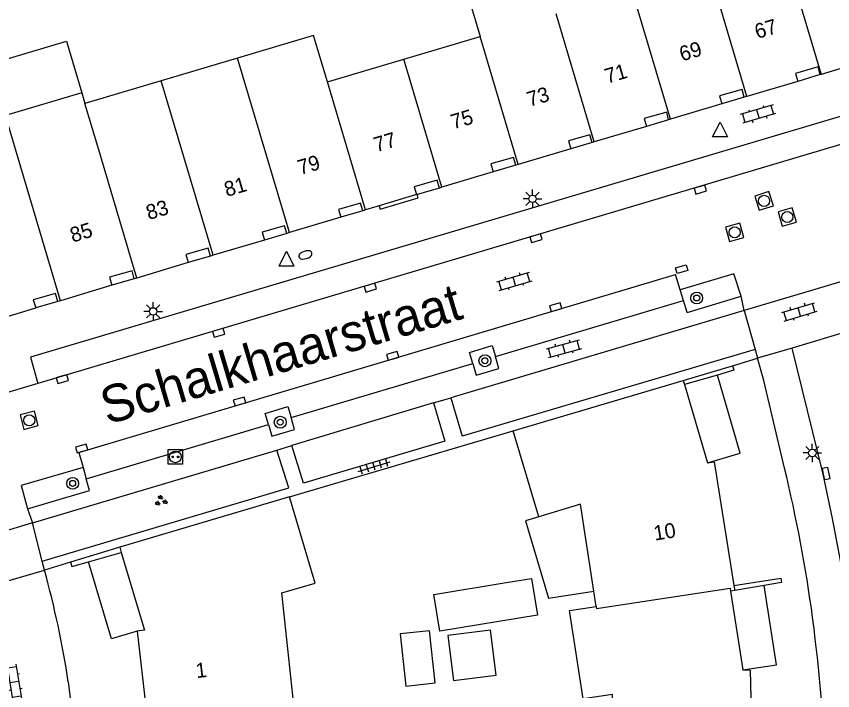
# Model space of a CAD drawing. Extents: x 125000 to 129004, y 397500 to 399008.
# Drawn here: x 126684.3 to 126739.2, y 398768.4 to 398813.7 of the extents above; entities that cross this region are included whole.
import ezdxf

# ---------------------------------------------------------------- set-up
doc = ezdxf.new("R2010")
doc.units = 0
for name, color, linetype in [('gg-afsc-muur', 7, 'Continuous'), ('gg-anno-huisnummerreeks BGT', 7, 'Continuous'), ('gg-anno-openbare ruimte label', 7, 'Continuous'), ('gg-bbg-bijgebouw', 7, 'Continuous'), ('gg-bbg-gedigitaliseerde bebouwing', 7, 'Continuous'), ('gg-bbg-gedigitaliseerde bijgebouw', 7, 'Continuous'), ('gg-bbg-hoofdgebouw', 7, 'Continuous'), ('gg-bbg-luifel en loopbrug', 7, 'Continuous'), ('gg-bbg-onder overbouw', 7, 'Continuous'), ('gg-bbg-pand overbouw', 7, 'Continuous'), ('gg-bbg-tussenscheiding', 7, 'Continuous'), ('gg-knt-verharding', 7, 'Continuous'), ('gg-knt-verharding nz', 7, 'Continuous'), ('gt-grn-weggrens', 7, 'Continuous'), ('gt-symb-boom', 7, 'Continuous'), ('gt-symb-brandkraan', 7, 'Continuous'), ('gt-symb-groenvak', 7, 'Continuous'), ('gt-symb-klinker verharding', 7, 'Continuous'), ('gt-symb-kolk', 7, 'Continuous'), ('gt-symb-kolk center center', 7, 'Continuous'), ('gt-symb-laadpunt elektrisch vervoer', 7, 'Continuous'), ('gt-symb-lichtmast', 7, 'Continuous'), ('gt-symb-rioolschacht', 7, 'Continuous'), ('gt-symb-tegel verharding', 7, 'Continuous'), ('gt-symb-waterafsluiter', 7, 'Continuous')]:
    doc.layers.add(name, color=color, linetype=linetype)

# ---------------------------------------------------------------- blocks, each defined once
blk = doc.blocks.new('gt0-KOLKCC')
at = {"layer": 'gt-symb-kolk center center'}
blk.add_lwpolyline([(-0.375, 0.2), (0.375, 0.2), (0.375, -0.2), (-0.375, -0.2)], close=True, dxfattribs=at)
blk = doc.blocks.new('gt0-RS')
at = {"layer": 'gt-symb-rioolschacht'}
blk.add_lwpolyline([(-0.5, -0.5), (0.5, -0.5), (0.5, 0.5), (-0.5, 0.5)], close=True, dxfattribs=at)
blk.add_circle((0, 0), 0.375, dxfattribs=at)
blk = doc.blocks.new('gt0-KOLK')
at = {"layer": 'gt-symb-kolk'}
blk.add_lwpolyline([(0, 0), (0.375, 0), (0.375, 0.4), (-0.375, 0.4), (-0.375, 0), (0, 0)], dxfattribs=at)
blk = doc.blocks.new('gt0-WAFSL')
at = {"layer": 'gt-symb-waterafsluiter'}
for p, q in [((-0.5, -0.333), (0, 0.667)), ((0, 0.667), (0.5, -0.333)), ((0.5, -0.333), (-0.5, -0.333))]:
    blk.add_line(p, q, dxfattribs=at)
blk = doc.blocks.new('gt0-KL1')
at = {"layer": 'gt-symb-klinker verharding'}
for p, q in [((-1.15, 0.3), (1.15, 0.3)), ((-1, -0.3), (-1, 0.3)), ((-0.5, 0.3), (-0.5, 0.45)), ((0, -0.3), (0, 0.3)), ((0.5, 0.3), (0.5, 0.45)), ((1, -0.3), (1, 0.3)), ((-1.15, -0.3), (1.15, -0.3)), ((-0.5, -0.45), (-0.5, -0.3)), ((0.5, -0.45), (0.5, -0.3))]:
    blk.add_line(p, q, dxfattribs=at)
blk = doc.blocks.new('gt0-LMAST')
at = {"layer": 'gt-symb-lichtmast'}
for p, q in [((-0.005, 0.246), (-0.005, 0.621)), ((-0.182, 0.173), (-0.447, 0.438)), ((0.172, 0.173), (0.437, 0.438)), ((-0.255, -0.004), (-0.63, -0.004)), ((-0.182, -0.181), (-0.447, -0.446)), ((-0.005, -0.254), (-0.005, -0.629)), ((0.437, -0.446), (0.172, -0.181)), ((0.245, -0.004), (0.62, -0.004))]:
    blk.add_line(p, q, dxfattribs=at)
blk.add_circle((-0.005, -0.004), 0.25, dxfattribs=at)
blk = doc.blocks.new('gt0-BR')
at = {"layer": 'gt-symb-brandkraan'}
for centre, radius, start, end in [((-0.244, 0), 0.206, 107.5669, 252.4331), ((0.599, -2.664), 3, 106.892, 107.5669), ((0, -0.691), 0.938, 73.108, 106.892), ((-0.599, -2.664), 3, 72.4331, 73.108), ((0.244, 0), 0.206, 287.567, 72.4331), ((0.599, 2.664), 3, 252.4331, 253.108), ((0, 0.691), 0.938, 253.108, 286.8921), ((-0.599, 2.664), 3, 286.8921, 287.567)]:
    blk.add_arc(centre, radius, start, end, dxfattribs=at)
blk = doc.blocks.new('gt0-BOOM')
at = {"layer": 'gt-symb-boom'}
for radius in [0.4, 0.2]:
    blk.add_circle((0, 0), radius, dxfattribs=at)
blk = doc.blocks.new('gt0-LEV')
at = {"layer": 'gt-symb-laadpunt elektrisch vervoer'}
blk.add_lwpolyline([(-0.486, 0.501), (0.486, 0.501), (0.486, -0.499), (-0.486, -0.499)], close=True, dxfattribs=at)
for centre, radius in [((0, 0), 0.393), ((-0.186, 0), 0.0566), ((0.186, 0), 0.0566)]:
    blk.add_circle(centre, radius, dxfattribs=at)
blk = doc.blocks.new('gt0-GRVAK')
at = {"layer": 'gt-symb-groenvak'}
for p, q in [((-0.11, 0.189), (-0.228, 0.24)), ((-0.182, 0.153), (0.088, 0.153)), ((-0.091, 0.211), (-0.156, 0.322)), ((-0.047, 0.214), (-0.047, 0.393)), ((-0.004, 0.211), (0.061, 0.322)), ((0.015, 0.189), (0.133, 0.24)), ((0.262, -0.052), (0.197, 0.059)), ((0.305, -0.049), (0.305, 0.13)), ((0.349, -0.052), (0.414, 0.059)), ((-0.245, -0.228), (-0.363, -0.177)), ((-0.318, -0.264), (-0.047, -0.264)), ((-0.226, -0.206), (-0.291, -0.095)), ((-0.183, -0.203), (-0.183, -0.024)), ((-0.139, -0.206), (-0.074, -0.095)), ((-0.12, -0.228), (-0.002, -0.177)), ((0.243, -0.074), (0.125, -0.023)), ((0.17, -0.11), (0.441, -0.11)), ((0.368, -0.074), (0.486, -0.023))]:
    blk.add_line(p, q, dxfattribs=at)
blk = doc.blocks.new('gt0-TEG1')
at = {"layer": 'gt-symb-tegel verharding'}
for p, q in [((-1.125, 0), (1.125, 0)), ((-0.9, -0.25), (-0.9, 0.25)), ((-0.45, -0.25), (-0.45, 0.25)), ((0, -0.25), (0, 0.25)), ((0.45, -0.25), (0.45, 0.25)), ((0.9, -0.25), (0.9, 0.25))]:
    blk.add_line(p, q, dxfattribs=at)

msp = doc.modelspace()

# ---------------------------------------------------------------- linework, layer by layer
at = {"layer": 'gg-afsc-muur'}
for p, q in [((126729.111, 398789.239), (126732.423, 398790.219)), ((126702.636, 398781.423), (126717.668, 398785.854)), ((126691.209, 398778.02), (126687.889, 398777.031))]:
    msp.add_line(p, q, dxfattribs=at)
for points in [[(126732.423, 398790.219), (126732.509, 398789.923), (126731.402, 398789.601)], [(126687.889, 398777.031), (126687.985, 398776.726), (126689.1, 398777.045)], [(126732.512, 398775.461), (126735.669, 398775.957), (126735.693, 398775.802)], [(126735.693, 398775.802), (126735.717, 398775.646), (126734.556, 398775.453)]]:
    msp.add_lwpolyline(points, dxfattribs=at)
at = {"layer": 'gg-bbg-bijgebouw'}
msp.add_lwpolyline([(126717.204, 398775.646), (126718.9, 398775.926), (126719.307, 398773.459), (126712.737, 398772.375), (126712.33, 398774.841), (126717.204, 398775.646)], dxfattribs=at)
at = {"layer": 'gg-bbg-gedigitaliseerde bebouwing'}
for p, q in [((126710.311, 398810.827), (126715.439, 398812.351)), ((126699.122, 398810.904), (126693.996, 398809.377)), ((126705.173, 398809.3), (126710.311, 398810.827)), ((126693.996, 398809.377), (126688.87, 398807.85)), ((126688.658, 398808.566), (126683.529, 398807.042)), ((126688.658, 398808.566), (126688.87, 398807.85))]:
    msp.add_line(p, q, dxfattribs=at)
for points in [[(126719.698, 398816.766), (126719.55, 398817.265), (126714.431, 398815.745), (126715.439, 398812.351)], [(126705.173, 398809.3), (126704.239, 398812.423), (126699.122, 398810.904)]]:
    msp.add_lwpolyline(points, dxfattribs=at)
at = {"layer": 'gg-bbg-gedigitaliseerde bijgebouw'}
for points in [[(126710.066, 398772.201), (126710.449, 398768.695), (126712.424, 398768.91), (126712.041, 398772.416), (126710.066, 398772.201)], [(126713.269, 398772.089), (126713.648, 398769.072), (126716.528, 398769.434), (126716.149, 398772.451), (126713.269, 398772.089)]]:
    msp.add_lwpolyline(points, dxfattribs=at)
at = {"layer": 'gg-bbg-hoofdgebouw'}
for p, q in [((126741.971, 398810.878), (126738.37, 398809.805)), ((126736.81, 398809.335), (126733.386, 398808.32)), ((126738.37, 398809.805), (126738.324, 398809.791)), ((126733.386, 398808.32), (126733.202, 398808.265)), ((126731.708, 398807.819), (126728.25, 398806.787)), ((126728.25, 398806.787), (126728.119, 398806.748)), ((126726.63, 398806.304), (126723.121, 398805.265)), ((126723.121, 398805.265), (126722.982, 398805.224)), ((126721.556, 398804.798), (126718.004, 398803.74)), ((126718.004, 398803.74), (126717.852, 398803.695)), ((126716.322, 398803.249), (126712.875, 398802.219)), ((126712.875, 398802.219), (126712.705, 398802.168)), ((126711.175, 398801.722), (126708.663, 398800.972)), ((126707.735, 398800.695), (126707.556, 398800.641)), ((126708.663, 398800.972), (126707.735, 398800.695)), ((126706.077, 398800.199), (126702.619, 398799.169)), ((126702.619, 398799.169), (126702.439, 398799.115)), ((126700.938, 398798.664), (126697.49, 398797.646)), ((126697.49, 398797.646), (126697.311, 398797.593)), ((126695.819, 398797.156), (126692.363, 398796.119)), ((126690.677, 398795.633), (126687.233, 398794.595)), ((126692.363, 398796.119), (126692.191, 398796.067)), ((126687.233, 398794.595), (126687.053, 398794.541)), ((126681.946, 398793.011), (126685.559, 398794.109)), ((126717.668, 398785.854), (126729.111, 398789.239)), ((126729.111, 398789.239), (126729.193, 398788.959)), ((126729.193, 398788.959), (126730.737, 398783.709)), ((126719.384, 398780.073), (126717.668, 398785.854)), ((126702.636, 398781.423), (126691.209, 398778.02)), ((126691.209, 398778.02), (126691.311, 398777.679)), ((126732.512, 398775.461), (126732.566, 398775.123)), ((126723.243, 398774.053), (126723.088, 398775.077)), ((126732.566, 398775.123), (126732.287, 398775.077)), ((126732.287, 398775.077), (126733.111, 398769.779)), ((126692.377, 398772.397), (126693.083, 398766.232))]:
    msp.add_line(p, q, dxfattribs=at)
for points in [[(126730.737, 398783.709), (126731.185, 398783.767), (126732.512, 398775.461)], [(126702.929, 398767.442), (126702.109, 398774.957), (126704.344, 398775.614), (126702.636, 398781.423)], [(126723.088, 398775.077), (126722.202, 398780.91), (126719.384, 398780.073)], [(126691.311, 398777.679), (126692.874, 398772.459), (126692.377, 398772.397)], [(126721.469, 398773.642), (126721.448, 398773.774), (126723.243, 398774.053)], [(126724.445, 398761.217), (126724.341, 398768.123), (126722.381, 398767.837), (126721.469, 398773.642)], [(126733.111, 398769.779), (126733.598, 398769.776), (126733.811, 398761.343)]]:
    msp.add_lwpolyline(points, dxfattribs=at)
at = {"layer": 'gg-bbg-luifel en loopbrug'}
for p, q in [((126731.402, 398789.601), (126729.193, 398788.959)), ((126689.1, 398777.045), (126691.311, 398777.679)), ((126734.556, 398775.453), (126732.566, 398775.123))]:
    msp.add_line(p, q, dxfattribs=at)
for points in [[(126683.529, 398807.042), (126682.504, 398810.522), (126687.637, 398812.033), (126688.658, 398808.566)], [(126730.737, 398783.709), (126732.944, 398784.358), (126731.402, 398789.601)], [(126719.384, 398780.073), (126718.499, 398779.81), (126720.045, 398774.604), (126723.088, 398775.077)], [(126692.377, 398772.397), (126690.649, 398771.872), (126689.1, 398777.045)], [(126733.111, 398769.779), (126735.384, 398770.132), (126734.556, 398775.453)]]:
    msp.add_lwpolyline(points, dxfattribs=at)
at = {"layer": 'gg-bbg-onder overbouw'}
for points in [[(126738.324, 398809.791), (126738.171, 398810.304), (126736.65, 398809.868), (126736.81, 398809.335)], [(126733.202, 398808.265), (126733.069, 398808.788), (126731.548, 398808.352), (126731.708, 398807.819)], [(126728.119, 398806.748), (126727.991, 398807.273), (126726.47, 398806.837), (126726.63, 398806.304)], [(126722.982, 398805.224), (126722.829, 398805.742), (126721.396, 398805.331), (126721.556, 398804.798)], [(126717.852, 398803.695), (126717.695, 398804.222), (126716.162, 398803.782), (126716.322, 398803.249)], [(126712.705, 398802.168), (126712.548, 398802.695), (126711.015, 398802.255), (126711.175, 398801.722)], [(126707.556, 398800.641), (126707.407, 398801.16), (126705.917, 398800.732), (126706.077, 398800.199)], [(126702.439, 398799.115), (126702.291, 398799.631), (126700.778, 398799.197), (126700.938, 398798.664)], [(126697.311, 398797.593), (126697.156, 398798.119), (126695.659, 398797.689), (126695.819, 398797.156)], [(126692.191, 398796.067), (126692.05, 398796.606), (126690.517, 398796.166), (126690.677, 398795.633)], [(126687.053, 398794.541), (126686.9, 398795.073), (126685.399, 398794.642), (126685.559, 398794.109)]]:
    msp.add_lwpolyline(points, dxfattribs=at)
at = {"layer": 'gg-bbg-pand overbouw'}
for p, q in [((126738.324, 398809.791), (126736.81, 398809.335)), ((126733.202, 398808.265), (126731.708, 398807.819)), ((126728.119, 398806.748), (126726.63, 398806.304)), ((126722.982, 398805.224), (126721.556, 398804.798)), ((126717.852, 398803.695), (126716.322, 398803.249)), ((126711.216, 398801.734), (126711.175, 398801.722)), ((126712.705, 398802.168), (126711.216, 398801.734)), ((126707.556, 398800.641), (126706.077, 398800.199)), ((126702.439, 398799.115), (126700.938, 398798.664)), ((126697.311, 398797.593), (126695.819, 398797.156)), ((126692.191, 398796.067), (126690.677, 398795.633)), ((126687.053, 398794.541), (126685.559, 398794.109))]:
    msp.add_line(p, q, dxfattribs=at)
at = {"layer": 'gg-bbg-tussenscheiding'}
for p, q in [((126734.856, 398821.601), (126738.37, 398809.805)), ((126733.386, 398808.32), (126730.824, 398816.921)), ((126728.25, 398806.787), (126725.686, 398815.395)), ((126723.121, 398805.265), (126720.558, 398813.871)), ((126718.004, 398803.74), (126715.439, 398812.351)), ((126702.619, 398799.169), (126699.122, 398810.904)), ((126712.875, 398802.219), (126710.311, 398810.827)), ((126697.49, 398797.646), (126693.996, 398809.377)), ((126707.735, 398800.695), (126705.173, 398809.3)), ((126689.797, 398804.732), (126688.87, 398807.85)), ((126687.233, 398794.595), (126683.529, 398807.042)), ((126692.363, 398796.119), (126689.797, 398804.732))]:
    msp.add_line(p, q, dxfattribs=at)
msp.add_lwpolyline([(126723.243, 398774.053), (126723.264, 398773.915), (126732.255, 398775.28), (126732.287, 398775.077)], dxfattribs=at)
at = {"layer": 'gg-knt-verharding'}
for p, q in [((126729.116, 398794.603), (126728.894, 398795.336)), ((126716.476, 398790.835), (126729.116, 398794.603)), ((126729.359, 398793.802), (126729.116, 398794.603)), ((126729.359, 398793.802), (126732.994, 398794.906)), ((126733.209, 398793.93), (126713.479, 398788.067)), ((126733.209, 398793.93), (126733.942, 398791.313)), ((126733.942, 398791.313), (126714.239, 398785.493)), ((126733.942, 398791.313), (126734.104, 398790.735)), ((126732.423, 398790.219), (126734.104, 398790.735)), ((126702.735, 398786.738), (126714.948, 398790.379)), ((126685.706, 398789.036), (126679.722, 398787.271)), ((126712.31, 398787.72), (126713.479, 398788.067)), ((126713.479, 398788.067), (126714.239, 398785.493)), ((126712.31, 398787.72), (126702.782, 398784.858)), ((126712.31, 398787.72), (126713.07, 398785.148)), ((126688.953, 398782.629), (126701.209, 398786.283)), ((126701.785, 398784.561), (126702.782, 398784.858)), ((126685.345, 398779.659), (126701.785, 398784.561)), ((126688.47, 398784.404), (126688.748, 398783.384)), ((126688.748, 398783.384), (126688.953, 398782.629)), ((126689.168, 398781.84), (126688.953, 398782.629)), ((126685.009, 398780.599), (126689.168, 398781.84)), ((126685.993, 398777.095), (126685.345, 398779.659)), ((126686.149, 398776.48), (126685.993, 398777.095)), ((126687.889, 398777.031), (126686.149, 398776.48))]:
    msp.add_line(p, q, dxfattribs=at)
for points in [[(126743.273, 398806.154), (126742.678, 398807.859), (126685.219, 398790.793), (126685.706, 398789.036)], [(126708.663, 398800.972), (126708.734, 398800.743), (126711.285, 398801.499), (126711.216, 398801.734)], [(126732.994, 398794.906), (126732.514, 398796.402), (126728.894, 398795.336)], [(126714.948, 398790.379), (126714.729, 398791.112), (126716.257, 398791.58), (126716.476, 398790.835)], [(126714.948, 398790.379), (126715.185, 398789.588), (126716.708, 398790.048), (126716.476, 398790.835)], [(126735.919, 398783.348), (126734.514, 398789.223), (126734.104, 398790.735)], [(126701.209, 398786.283), (126700.985, 398787.023), (126702.513, 398787.483), (126702.735, 398786.738)], [(126701.209, 398786.283), (126701.448, 398785.493), (126702.972, 398785.946), (126702.735, 398786.738)], [(126713.07, 398785.148), (126703.564, 398782.34), (126702.782, 398784.858)], [(126685.993, 398777.095), (126702.573, 398782.021), (126701.785, 398784.561)], [(126688.748, 398783.384), (126684.582, 398782.166), (126685.009, 398780.599)], [(126686.982, 398743.579), (126688.036, 398750.904), (126688.332, 398754.271), (126688.485, 398758.147), (126688.445, 398762.026), (126688.195, 398765.515), (126687.754, 398768.985)]]:
    msp.add_lwpolyline(points, dxfattribs=at)
for centre, radius, start, end in [((126638.948, 398759.934), 99.758, 7.69647, 13.57449), ((126625.163, 398759.501), 63.305, 8.61615, 15.5577), ((126615.929, 398757.343), 122.918, 2.04569, 7.45616)]:
    msp.add_arc(centre, radius, start, end, dxfattribs=at)
at = {"layer": 'gg-knt-verharding nz'}
for p, q in [((126743.273, 398806.154), (126685.706, 398789.036)), ((126688.47, 398784.404), (126728.588, 398796.345)), ((126728.894, 398795.336), (126728.588, 398796.345)), ((126733.209, 398793.93), (126732.994, 398794.906)), ((126736.43, 398791.404), (126734.104, 398790.735)), ((126685.009, 398780.599), (126685.345, 398779.659))]:
    msp.add_line(p, q, dxfattribs=at)
msp.add_lwpolyline([(126739.146, 398779.958), (126738.519, 398782.941), (126736.43, 398791.404)], dxfattribs=at)
msp.add_arc((126634.096, 398758.975), 107.125, 3.08462, 11.29606, dxfattribs=at)
at = {"layer": 'gt-grn-weggrens'}
for p, q in [((126740.968, 398796.237), (126733.209, 398793.93)), ((126741.762, 398793.014), (126736.43, 398791.404)), ((126685.345, 398779.659), (126677.704, 398777.396)), ((126680.776, 398774.932), (126686.149, 398776.48))]:
    msp.add_line(p, q, dxfattribs=at)

# ---------------------------------------------------------------- block references
at = {"layer": 'gt-symb-boom'}
for p in [(126730.011, 398794.775), (126715.767, 398790.56), (126702.005, 398786.43), (126688.044, 398782.318)]:
    msp.add_blockref('gt0-BOOM', p, dxfattribs=at)
at = {"layer": 'gt-symb-brandkraan', "rotation": -163.01526747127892}
msp.add_blockref('gt0-BR', (126703.696, 398797.669), dxfattribs=at)
at = {"layer": 'gt-symb-groenvak', "rotation": -7.935550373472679}
msp.add_blockref('gt0-GRVAK', (126693.973, 398781.138), dxfattribs=at)
at = {"layer": 'gt-symb-klinker verharding'}
for p, rotation in [((126734.128, 398807.143), -163.44886324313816), ((126717.747, 398795.895), 16.56746691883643), ((126736.914, 398793.845), 16.551136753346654), ((126721.092, 398791.368), 15.134475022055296), ((126684.117, 398768.977), -80.55652508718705)]:
    msp.add_blockref('gt0-KL1', p, dxfattribs=dict(at, rotation=rotation))
at = {"layer": 'gt-symb-kolk'}
for p, rotation in [((126730.205, 398802.255), -163.37760386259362), ((126719.149, 398798.987), -163.44886324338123), ((126708.003, 398795.666), -163.44886324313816), ((126720.592, 398793.965), 16.56746691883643), ((126697.813, 398792.628), -163.43253308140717), ((126709.623, 398790.697), 16.56746691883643), ((126687.293, 398789.516), -163.44886324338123), ((126699.323, 398787.631), 16.56746691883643), ((126688.709, 398784.472), 16.56746691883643), ((126738.519, 398782.941), -78.11724113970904)]:
    msp.add_blockref('gt0-KOLK', p, dxfattribs=dict(at, rotation=rotation))
at = {"layer": 'gt-symb-kolk center center', "rotation": 15.55172489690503}
msp.add_blockref('gt0-KOLKCC', (126728.994, 398796.713), dxfattribs=at)
at = {"layer": 'gt-symb-laadpunt elektrisch vervoer'}
msp.add_blockref('gt0-LEV', (126694.952, 398784.098), dxfattribs=at)
at = {"layer": 'gt-symb-lichtmast'}
for p in [(126718.97, 398801.443), (126693.459, 398793.879), (126737.791, 398784.365)]:
    msp.add_blockref('gt0-LMAST', p, dxfattribs=at)
at = {"layer": 'gt-symb-rioolschacht'}
for p, rotation in [((126734.542, 398801.304), -72.54344186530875), ((126736.102, 398800.219), -73.50377577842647), ((126732.56, 398799.186), 106.02410965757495), ((126685.123, 398786.557), 104.5919562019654)]:
    msp.add_blockref('gt0-RS', p, dxfattribs=dict(at, rotation=rotation))
at = {"layer": 'gt-symb-tegel verharding', "rotation": 16.78699495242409}
msp.add_blockref('gt0-TEG1', (126708.315, 398783.442), dxfattribs=at)
at = {"layer": 'gt-symb-waterafsluiter'}
for p in [(126731.579, 398805.935), (126702.423, 398797.248)]:
    msp.add_blockref('gt0-WAFSL', p, dxfattribs=at)

# ---------------------------------------------------------------- texts
at = {"layer": 'gg-anno-huisnummerreeks BGT'}
for s, rotation, p in [('67', 16.5, (126734.081, 398812.177)), ('69', 16.6, (126729.02, 398810.67)), ('71', 16.5, (126723.996, 398809.174)), ('73', 16.6, (126718.766, 398807.619)), ('75', 16.6, (126713.643, 398806.102)), ('77', 16.6, (126708.467, 398804.567)), ('79', 16.6, (126703.346, 398803.038)), ('81', 16.4, (126698.406, 398801.566)), ('83', 16.7, (126693.157, 398800.012)), ('85', 16.8, (126688.046, 398798.494)), ('10', 9.1, (126727.194, 398778.469)), ('1', 6.5, (126696.375, 398769.229))]:
    msp.add_text(s, height=1, rotation=rotation, dxfattribs=at).set_placement(p)
at = {"layer": 'gg-anno-openbare ruimte label'}
msp.add_text('Schalkhaarstraat', height=2.5, rotation=16.6, dxfattribs=at).set_placement((126690.371, 398786.25))

doc.saveas('drawing.dxf')
